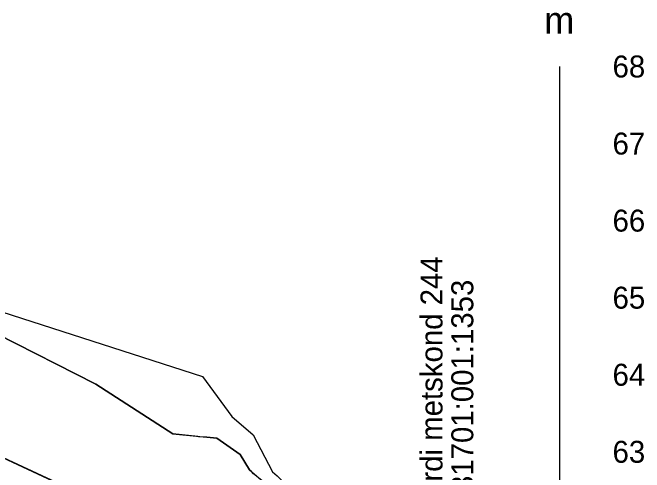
# Model space of a CAD drawing. Extents: x 532503 to 539665, y 6557663 to 6561526.
# Drawn here: x 537779.4 to 537943.4, y 6559880.7 to 6560000 of the extents above; entities that cross this region are included whole.
import ezdxf

# ---------------------------------------------------------------- set-up
doc = ezdxf.new("R2010")
doc.units = 0
for name, color, linetype in [('Default', 7, 'Continuous'), ('kataster', 7, 'Continuous'), ('Lõige', 7, 'Continuous'), ('maapind varasem', 7, 'Continuous'), ('mõõtpost parem', 7, 'Continuous'), ('Plokid', 7, 'Continuous'), ('Täide', 7, 'Continuous')]:
    doc.layers.add(name, color=color, linetype=linetype)

msp = doc.modelspace()

# ---------------------------------------------------------------- linework, layer by layer
at = {"layer": 'Default'}
msp.add_lwpolyline([(537303.91, 6559920.78), (537332.99, 6559924), (537470.8, 6559937.4), (537470.8, 6559937.4), (537596.15, 6559901.6), (537596.15, 6559901.6), (537633.32, 6559922.6), (537745.67, 6559898.93), (537799.52, 6559873.96), (537847.17, 6559830.4), (537863.68, 6559801.53), (537875.25, 6559784), (537886.02, 6559774.84), (537897.46, 6559772.19)], dxfattribs=at)
at = {"layer": 'maapind varasem'}
msp.add_lwpolyline([(537776.56, 6559922.34), (537828.68, 6559905.51), (537836.34, 6559895.12), (537841.86, 6559890.4), (537846.88, 6559880.76), (537848.07, 6559879.75), (537848.76, 6559879.05), (537856.66, 6559870.4), (537857.06, 6559869.29), (537857.12, 6559869.07), (537857.16, 6559868.91), (537857.2, 6559868.69), (537857.69, 6559866), (537859.64, 6559854.28), (537860.46, 6559850.4), (537862.71, 6559841.91), (537864.75, 6559830.4), (537875.25, 6559818), (537884.66, 6559810.4), (537893.55, 6559812.84), (537897.46, 6559814.89)], dxfattribs=at)
at = {"layer": 'mõõtpost parem'}
msp.add_line((537921.46, 6559506), (537921.46, 6559986), dxfattribs=at)
at = {"layer": 'Plokid'}
for points in [[(537749.89, 6559925.28), (537774.4, 6559916.52), (537774.66, 6559916.78), (537774.83, 6559916.74), (537774.86, 6559916.73), (537774.89, 6559916.72), (537775.06, 6559916.69), (537801.02, 6559903.58), (537820.97, 6559890.66), (537832.45, 6559889.51)], [(537832.45, 6559889.51), (537838.46, 6559885.32), (537840.92, 6559881.3), (537844.55, 6559878.21), (537851.47, 6559865.77), (537854.28, 6559859.93), (537858.59, 6559852.33), (537859.19, 6559851), (537859.64, 6559848.28)]]:
    msp.add_lwpolyline(points, dxfattribs=at)
at = {"layer": 'Täide'}
for p, q in [((537745.67, 6559898.93), (537799.52, 6559873.96)), ((537832.45, 6559889.51), (537829.81, 6559889.77))]:
    msp.add_line(p, q, dxfattribs=at)
for points in [[(537827.48, 6559890.01), (537820.97, 6559890.66), (537801.02, 6559903.58), (537775.06, 6559916.69), (537774.89, 6559916.72), (537774.86, 6559916.73), (537774.83, 6559916.74), (537774.66, 6559916.78), (537774.4, 6559916.52), (537749.89, 6559925.28), (537748.12, 6559926.54)], [(537799.52, 6559873.96), (537745.67, 6559898.93), (537633.32, 6559922.6)], [(537775.61, 6559843.72), (537833.98, 6559842.46), (537799.52, 6559873.96), (537745.67, 6559898.93)], [(537829.81, 6559889.77), (537827.72, 6559889.9), (537827.48, 6559890.01)], [(537858.59, 6559852.33), (537856.61, 6559855.9), (537854.28, 6559859.93), (537851.47, 6559865.77), (537849.43, 6559869.71), (537844.55, 6559878.21), (537841.95, 6559880.3), (537841.36, 6559880.95), (537840.92, 6559881.3), (537838.46, 6559885.32), (537832.45, 6559889.51)]]:
    msp.add_lwpolyline(points, dxfattribs=at)

# ---------------------------------------------------------------- texts
at = {"layer": 'kataster'}
for s, p in [('Vardi metskond 244', (537891, 6559868.94)), ('31701:001:1353', (537899, 6559875.56))]:
    msp.add_text(s, height=5.7, rotation=90, dxfattribs=at).set_placement(p)
at = {"layer": 'Lõige'}
msp.add_text('m', height=7, dxfattribs=at).set_placement((537917.43, 6559994.5))
at = {"layer": 'mõõtpost parem'}
for s, p in [('68', (537935.16, 6559983.15)), ('67', (537935.16, 6559963.15)), ('66', (537935.16, 6559943.15)), ('65', (537935.16, 6559923.15)), ('64', (537935.16, 6559903.15)), ('63', (537935.16, 6559883.15))]:
    msp.add_text(s, height=5.7, dxfattribs=at).set_placement(p)

doc.saveas('drawing.dxf')
